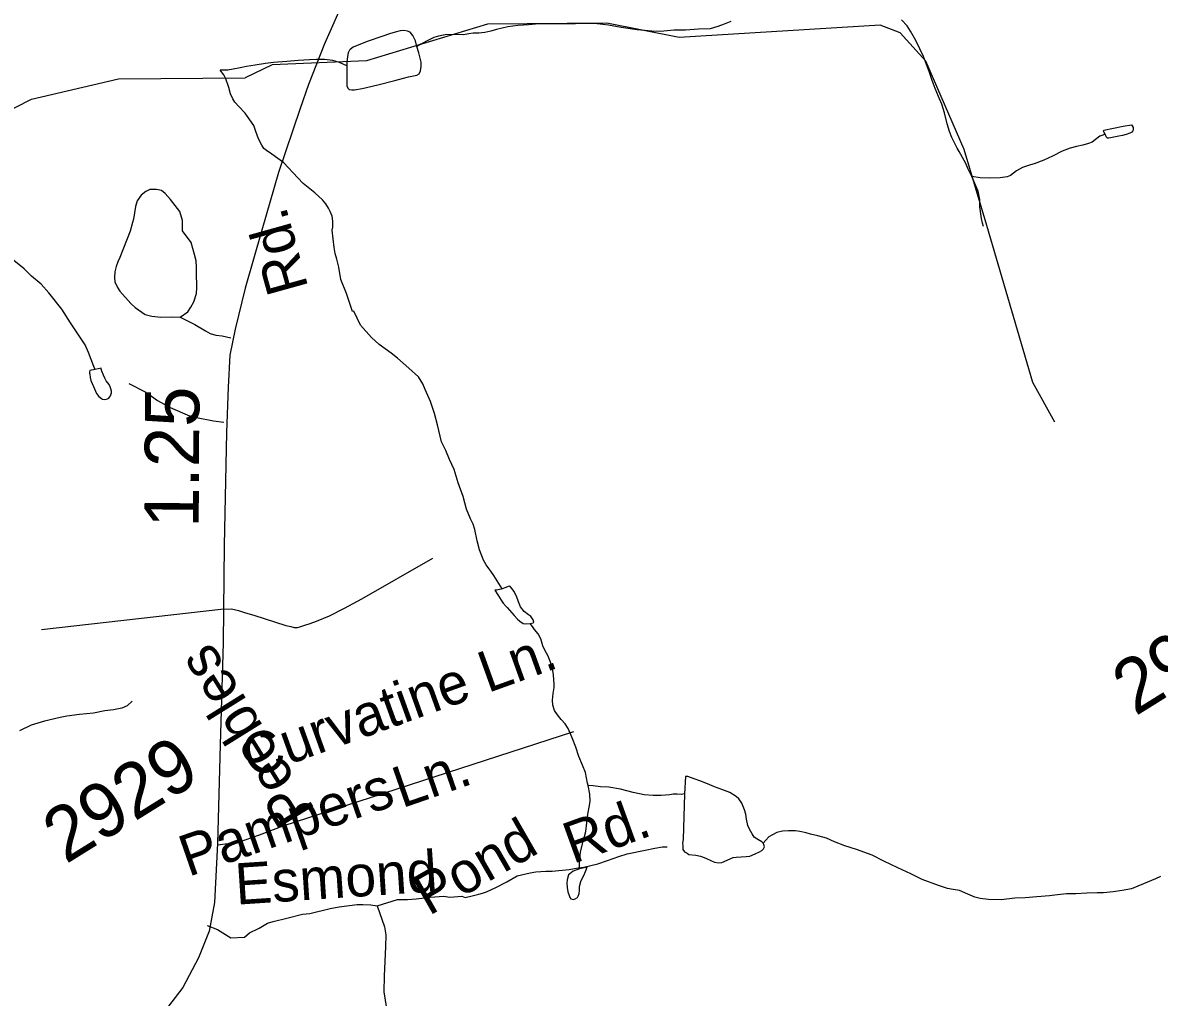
# Model space of a CAD drawing. Extents: x 2001466 to 31450019, y -30647475 to 847247.
# Drawn here: x 2153936 to 2159166, y 770330 to 774816 of the extents above; entities that cross this region are included whole.
import ezdxf

# ---------------------------------------------------------------- set-up
doc = ezdxf.new("R2010")
doc.units = 0
for name, color, linetype in [('Exist Hydrographic Creek Single Shore', 7, 'Continuous'), ('Exist Hydrographic Misc Water Feature', 7, 'Continuous'), ('Exist Road Non-System Type 51', 7, 'Continuous'), ('Exist Road Non-System Type 51 Label', 7, 'Continuous'), ('Exist Road Secondary Mileage Hundredths English Label', 7, 'Continuous'), ('Exist Road Secondary Type 51 Attributed', 7, 'Continuous'), ('Exist Road Secondary Type 51 Label', 7, 'Continuous'), ('Exist Road Secondary Type 51 Number Label', 7, 'Continuous')]:
    doc.layers.add(name, color=color, linetype=linetype)

msp = doc.modelspace()

# ---------------------------------------------------------------- linework, layer by layer
at = {"layer": 'Exist Hydrographic Creek Single Shore'}
for points in [[(2158372.3, 773882.9), (2158268.3, 774232.7), (2158091.2, 774639.9), (2157973.2, 774770.3), (2157881.2, 774804.9), (2156957.2, 774748.5), (2156624.2, 774814.4), (2156074.3, 774809.2), (2155517.3, 774640.3), (2155083.2, 774622.9), (2154959.2, 774563.1)], [(2153479.9, 773855), (2153563.2, 773929.1), (2153736.3, 774263.5), (2153827.3, 774389.5), (2153976.2, 774465.2), (2154376.2, 774558.7), (2154959.2, 774563.1)], [(2158685.2, 772977.6), (2158584.3, 773160.1), (2158372.3, 773882.9)]]:
    msp.add_lwpolyline(points, dxfattribs=at)
at = {"layer": 'Exist Hydrographic Misc Water Feature'}
for points in [[(2158303.4, 774107.8), (2158287, 774141.9), (2158275.1, 774167.7), (2158244.9, 774223.8), (2158236.5, 774239.6), (2158210.5, 774287.4), (2158200.2, 774315.3), (2158190, 774351.3), (2158177.5, 774401.1), (2158165.4, 774441), (2158149.4, 774477.1), (2158135, 774513), (2158120.9, 774550.8), (2158109, 774586.7), (2158094.4, 774624.6), (2158080.5, 774660.4), (2158063.9, 774696.5), (2158046, 774734.1), (2158021.4, 774778), (2158005.4, 774802), (2157979, 774829.8)], [(2155748.8, 774707.2), (2155742.5, 774733.3), (2155730.4, 774757), (2155718.1, 774773), (2155706, 774776.9), (2155690, 774780.9), (2155672.4, 774778.8), (2155650, 774772.8), (2155624, 774764.6), (2155592.6, 774754.3), (2155520.6, 774729.9), (2155456.6, 774703.5), (2155442.7, 774693.4), (2155439, 774689.5), (2155433.1, 774677.4), (2155431, 774661.5), (2155427.3, 774635.3), (2155427.5, 774617.4)], [(2157193.6, 774821.3), (2157163.5, 774809.2), (2157133.8, 774799.1), (2157099.7, 774788.8), (2157045.8, 774786.4), (2156985.5, 774782.2), (2156931.6, 774781.8), (2156870.3, 774775.7), (2156830.1, 774777.3), (2156763.9, 774783.2), (2156689.8, 774794.4), (2156632, 774804.4), (2156579.5, 774811.9), (2156531.9, 774813.4), (2156479.7, 774811.6), (2156398, 774811), (2156352.1, 774810.6), (2156312.1, 774810.6), (2156263.7, 774806.2), (2156214.1, 774803.9), (2156168, 774797.5), (2156116.3, 774785.5), (2156090.3, 774777.2), (2156062, 774770.9), (2156034.5, 774769), (2156008, 774768.9), (2155988.3, 774764.6), (2155964.2, 774760.6), (2155922.3, 774762), (2155880.3, 774759.9), (2155848.3, 774753.8), (2155828.2, 774747.9), (2155802.4, 774735.6), (2155768.3, 774717.6), (2155748.8, 774707.2)], [(2155427.5, 774617.4), (2155427.5, 774557.4), (2155427.7, 774525.3), (2155431.6, 774515.3), (2155438, 774509.6), (2155449.5, 774507.8), (2155461.8, 774507.6), (2155497.7, 774513.9), (2155569.6, 774530.2), (2155647.6, 774550.9), (2155687.5, 774561.1), (2155711.5, 774567.2), (2155733.3, 774571.2), (2155749.3, 774575.2), (2155759.3, 774581.4), (2155765.5, 774595.5), (2155769.1, 774615.6), (2155769.1, 774635.5), (2155758.7, 774677.3), (2155748.8, 774707.2)], [(2155427.5, 774617.4), (2155393.1, 774633.1), (2155362.9, 774643), (2155324.8, 774646.7), (2155287.1, 774646.8), (2155255.5, 774646.3), (2155203.4, 774642.4), (2155151.1, 774637.7), (2155089.4, 774633.7), (2155053.3, 774629.4), (2155005.1, 774621.3), (2154965.5, 774614.7), (2154935.6, 774608.6), (2154903.4, 774602.5), (2154879.4, 774598.5), (2154851.3, 774598.3), (2154843.7, 774598.2)], [(2155359.2, 773861.4), (2155363.3, 773875.4), (2155363.3, 773903.4), (2155359.2, 773925.1), (2155351, 773947), (2155343, 773963.2), (2155331.2, 773982.9), (2155314.5, 774001.2), (2155280.3, 774032.8), (2155226.4, 774076.6), (2155178.2, 774126.2), (2155158.1, 774148.3), (2155137.8, 774172), (2155109.7, 774191.7), (2155082, 774211.7), (2155057.4, 774227.6), (2155045.5, 774237.5), (2155035.3, 774253.2), (2155021.3, 774281.3), (2155009, 774315.2), (2154998.8, 774343.1), (2154980.7, 774369), (2154958.8, 774400.7), (2154930.5, 774430.5), (2154912.2, 774450.8), (2154902.2, 774466.5), (2154892.1, 774488.6), (2154883.9, 774518.3), (2154869.8, 774558.2), (2154861.8, 774576.4), (2154843.7, 774598.2)], [(2158916.1, 774303.6), (2158911.8, 774311.5), (2158909.9, 774317.5), (2158910.1, 774321.5), (2158999.7, 774340), (2159037.9, 774346), (2159041.8, 774342.1), (2159045.7, 774334.3), (2159045.7, 774322.1), (2159044.2, 774318.2), (2159039.7, 774312), (2159030.3, 774308.2), (2159013.9, 774301.7), (2158996.3, 774297.9), (2158980.3, 774293.8), (2158933.9, 774285.5), (2158928, 774285.5), (2158922, 774291.3), (2158920.2, 774295.2), (2158916.1, 774303.6)], [(2158916.1, 774303.6), (2158906, 774299.4), (2158892.3, 774293.4), (2158878.1, 774283.3), (2158856.4, 774267.1), (2158840, 774261.1), (2158814.2, 774252.9), (2158784.2, 774246.8), (2158756.3, 774238.5), (2158718.4, 774224.3), (2158674.7, 774202.1), (2158634.7, 774183.8), (2158590.7, 774167.4), (2158573.2, 774161.5), (2158536.7, 774149.2), (2158508.8, 774135.1), (2158481, 774113), (2158465.2, 774106.9), (2158433.4, 774102.7), (2158385.4, 774100.3), (2158341.5, 774102), (2158303.4, 774107.8)], [(2158356.5, 773878.3), (2158352.4, 773894.3), (2158348.5, 773914.4), (2158344, 773936.1), (2158340.1, 773968.4), (2158340.1, 774002.1), (2158331.7, 774040.2), (2158321.4, 774066.1), (2158303.4, 774107.8)], [(2154269.2, 773219.8), (2154263.4, 773233.7), (2154238.6, 773297.5), (2154223.1, 773333.5), (2154194.8, 773375.5), (2154155.8, 773435), (2154116, 773497), (2154056.3, 773572.5), (2154020.9, 773612), (2153976.6, 773649.9), (2153942.1, 773683.5), (2153902.4, 773715.1), (2153872.4, 773739.1), (2153844.7, 773758.7), (2153813.2, 773778.5), (2153789.4, 773794.2), (2153766.2, 773808.3), (2153737.1, 773830.1), (2153704.1, 773853.8)], [(2156142.1, 772210.4), (2156104, 772272.1), (2156089.8, 772292.1), (2156080, 772304.2), (2156067.7, 772320.2), (2156055.6, 772341.9), (2156037.8, 772390.1), (2156027.3, 772431.8), (2156016.8, 772483.7), (2156008.9, 772507.6), (2155996.3, 772531.8), (2155978.5, 772577.6), (2155962.3, 772635.6), (2155939.7, 772697.4), (2155921.1, 772759), (2155899.1, 772805), (2155883.2, 772846.7), (2155862.9, 772886.7), (2155844, 772964.6), (2155830.3, 773016.6), (2155811.8, 773072.5), (2155787.2, 773128.2), (2155777.6, 773154.4), (2155756.8, 773186.3), (2155713, 773225.8), (2155660.5, 773271.5), (2155630.5, 773295.4), (2155576.4, 773334.9), (2155540.1, 773366.7), (2155490.1, 773424.6), (2155459.5, 773488.4), (2155453.2, 773486.2), (2155426.3, 773569.7), (2155400.1, 773633.8), (2155390.2, 773691.7), (2155381.2, 773727.5), (2155372.8, 773753.5), (2155368.5, 773781.3), (2155359.2, 773861.4)], [(2154269.2, 773219.8), (2154245, 773215.8), (2154243.1, 773209.6), (2154243.4, 773203.5), (2154243.8, 773197.7), (2154245.6, 773183.6), (2154249.7, 773169.6), (2154261.6, 773141.9), (2154275.8, 773109.7), (2154285.8, 773096), (2154298.3, 773086), (2154302.2, 773083.8), (2154314.1, 773082), (2154326, 773084.3), (2154331.7, 773088.3), (2154335.8, 773092.1), (2154339.9, 773098.4), (2154343.8, 773112.4), (2154343.8, 773120.1), (2154341.8, 773130.2), (2154337.9, 773140.1), (2154333.6, 773150.1), (2154319.6, 773168), (2154313.5, 773179.9), (2154307.7, 773193.7), (2154299.3, 773212), (2154297.1, 773221.7), (2154297.3, 773225.7), (2154269.2, 773219.8)], [(2156271.1, 772051.3), (2156285.1, 772053.3), (2156287.5, 772057.4), (2156285.3, 772067.4), (2156273, 772085.1), (2156262.9, 772091.1), (2156243.2, 772105.1), (2156226.8, 772127), (2156216.8, 772150.8), (2156208.4, 772176.8), (2156196.3, 772198.9), (2156188.1, 772210.8), (2156178.2, 772220.8), (2156174.3, 772222.6), (2156170.2, 772220.8), (2156158.5, 772216.5), (2156142.1, 772210.4)], [(2156142.1, 772210.4), (2156136.8, 772208.4), (2156116.5, 772204.5), (2156108.5, 772204.5), (2156122.7, 772182.5), (2156136.8, 772158.4), (2156146.9, 772144.7), (2156160.8, 772128.4), (2156164.9, 772124.6), (2156197.3, 772086.9), (2156213.3, 772071), (2156223.5, 772061), (2156239.3, 772051.3), (2156249.2, 772049.4), (2156271.1, 772051.3)], [(2156380.8, 771769.9), (2156378.8, 771814), (2156374.5, 771834.1), (2156364.2, 771871.8), (2156354, 771899.7), (2156338.2, 771927.6), (2156329.6, 771947.6), (2156319.5, 771979.5), (2156307.4, 772003.7), (2156291.2, 772023.6), (2156281.2, 772037.2), (2156271.1, 772051.3)], [(2156537.5, 771304.8), (2156535.2, 771314.8), (2156525, 771365.1), (2156511, 771398.8), (2156494.2, 771438.7), (2156480.5, 771480.5), (2156463.9, 771524.4), (2156445.8, 771566.5), (2156431.7, 771588.5), (2156413.8, 771608.3), (2156397.4, 771630.2), (2156383.3, 771650.2), (2156375.5, 771674.1), (2156373.4, 771697.9), (2156376.7, 771727.9), (2156381, 771756), (2156380.8, 771769.9)], [(2154439.8, 771693.1), (2154416.2, 771671.1), (2154392, 771660.9), (2154354.1, 771652.5), (2154314.3, 771648.4), (2154262, 771638), (2154196.4, 771631.7), (2154138, 771623.5), (2154108, 771617.4), (2154036.5, 771601.1), (2153974.3, 771582.5), (2153920.6, 771556.2)], [(2157342.3, 771039.5), (2157336.6, 771045.6), (2157318.7, 771055.6), (2157302.3, 771067.4), (2157292.5, 771081.5), (2157280.4, 771103.2), (2157272.2, 771121), (2157265.8, 771149.2), (2157263.8, 771173), (2157257.8, 771193), (2157245.3, 771222.9), (2157231.8, 771242.8), (2157219.3, 771254.8), (2157189.5, 771272.7), (2157153, 771286.3), (2157119.4, 771298.3), (2157086.8, 771312.1), (2157050.9, 771326.1), (2157024.9, 771335.7), (2156996.8, 771345.7), (2156984.9, 771345.4), (2156981.4, 771265.6)], [(2156497.3, 770921), (2156497.5, 770944.9), (2156503, 770998.9), (2156516.8, 771052.7), (2156526.4, 771093.1), (2156535.8, 771173.2), (2156543.8, 771212.9), (2156547.5, 771233.1), (2156545.3, 771265.1), (2156537.5, 771304.8)], [(2156981.4, 771265.6), (2156965.4, 771263.6), (2156947.8, 771265.4), (2156929.5, 771265.4), (2156913.5, 771261.3), (2156873.6, 771258.8), (2156837.5, 771258.6), (2156795.6, 771262.5), (2156745.4, 771272.1), (2156687.2, 771287.8), (2156633.2, 771297.6), (2156595.1, 771299.3), (2156561.5, 771303.2), (2156537.5, 771304.8)], [(2156981.4, 771265.6), (2156974.4, 771055.4), (2156972.6, 771039.4), (2156972.8, 771027.6), (2156972.8, 771009.7), (2156980.8, 770999.6), (2156993.1, 770993.7), (2157000.9, 770987.6), (2157033.1, 770984), (2157054.8, 770979.9), (2157079.2, 770970.1), (2157104.9, 770958.5), (2157119.2, 770952.3), (2157139.3, 770948.4), (2157152.8, 770950.5), (2157205.1, 770973), (2157219.1, 770974.9), (2157264.8, 770977.3), (2157281, 770979.4), (2157306.8, 770989.6), (2157326.7, 770999.6), (2157336.8, 771005.4), (2157344.8, 771013.5), (2157348.9, 771021.8), (2157346.4, 771033.6), (2157342.3, 771039.5)], [(2159171, 770885.8), (2159148.8, 770875.7), (2159092.8, 770851.3), (2159067, 770841.5), (2159037.5, 770829.3), (2158995.2, 770821.1), (2158953.4, 770814.8), (2158909.3, 770810.6), (2158879.6, 770810.2), (2158833.2, 770808.3), (2158781.6, 770806), (2158739.3, 770805.4), (2158697.5, 770801.2), (2158661.4, 770796.9), (2158601.7, 770792.6), (2158549.4, 770788.3), (2158501.7, 770786.2), (2158437.7, 770778), (2158379.7, 770779.5), (2158341.5, 770785.2), (2158317.5, 770791.3), (2158285.3, 770805.1), (2158247.2, 770820.6), (2158217.7, 770826.7), (2158191.4, 770830.3), (2158149.6, 770844.3), (2158075.2, 770871.8), (2158023.3, 770897.5), (2157963, 770925.3), (2157898.8, 770956.9), (2157844.9, 770984.5), (2157772.7, 771010), (2157718.6, 771027.6), (2157670.6, 771045.4), (2157634.1, 771061.5), (2157594.5, 771073.1), (2157560.5, 771080.7), (2157540.2, 771086.6), (2157512.3, 771092.5), (2157492, 771096.3), (2157460.2, 771096.3), (2157432.1, 771094), (2157406.1, 771087.8), (2157386.2, 771077.9), (2157368.8, 771067.9), (2157354.6, 771053.8), (2157342.3, 771039.5)], [(2156497.3, 770921), (2156485.6, 770916.7), (2156469.2, 770910.6), (2156453.2, 770898.8), (2156447.7, 770892.8), (2156441.7, 770870.6), (2156439.5, 770854.7), (2156441.7, 770834.5), (2156444, 770814.7), (2156450.1, 770798.7), (2156454, 770788.8), (2156458.1, 770782.5), (2156468, 770780.6), (2156478.2, 770782.7), (2156488.1, 770788.9), (2156492, 770794.8), (2156496.3, 770806.8), (2156497.9, 770822.7), (2156497.7, 770839), (2156503.8, 770862.8), (2156512.1, 770879), (2156517.8, 770891.1), (2156525.6, 770909), (2156533.6, 770929.3), (2156497.3, 770921)]]:
    msp.add_lwpolyline(points, dxfattribs=at)
at = {"layer": 'Exist Road Non-System Type 51'}
msp.add_line((2154021.8, 772023.3), (2154847.9, 772116.2), dxfattribs=at)
for points in [[(2154660.6, 773460.2), (2154695.7, 773485.3), (2154709.5, 773507.4), (2154723.2, 773531.5), (2154734.8, 773569.7), (2154736.6, 773595.6), (2154735.8, 773667.6), (2154735.5, 773691.6), (2154733.3, 773719.7), (2154726.9, 773749.6), (2154710.3, 773805.3), (2154670.3, 773858.2), (2154671.7, 773905.6), (2154658.7, 773947.9), (2154616.1, 774002.9), (2154590.7, 774029.5), (2154575.1, 774043.9), (2154551.2, 774048.5), (2154521.2, 774049.2), (2154503, 774039.7), (2154480.6, 774022.2), (2154462, 773996.7), (2154455.3, 773970.8), (2154445.5, 773912.7), (2154441.3, 773897.3), (2154430.4, 773856.9), (2154382.9, 773735.9), (2154373.1, 773715.9), (2154365.4, 773693.8), (2154359.7, 773669.7), (2154358, 773643.6), (2154360.2, 773623.7), (2154372.4, 773597.9), (2154382.7, 773579.9), (2154433.1, 773524.5), (2154453.5, 773504.6), (2154499.9, 773473.1), (2154529.9, 773465.5), (2154571.6, 773460.6), (2154623.8, 773462.4), (2154660.6, 773460.2)], [(2154660.6, 773460.2), (2154728.3, 773427.6), (2154776.7, 773398), (2154798.8, 773386.4), (2154824.9, 773378.6), (2154853, 773374.9), (2154893, 773365.2)], [(2154423.8, 773155.7), (2154501.5, 773115.1), (2154527.8, 773097.4), (2154556, 773077.8), (2154586.2, 773060), (2154614.3, 773044.4), (2154702.7, 773007.2), (2154734.9, 772999.5), (2154813, 772984.3), (2154861, 772976.9)], [(2154847.9, 772116.2), (2154896.2, 772117.3), (2154928.4, 772109.7), (2154960.4, 772100), (2154998.6, 772088.4), (2155147.2, 772042), (2155169.3, 772036.1), (2155185.2, 772032.2), (2155200.2, 772032.1), (2155211.2, 772034.5), (2155233.2, 772042.8), (2155259, 772051.1), (2155287, 772061.3), (2155346.7, 772085.9), (2155416.4, 772120.7), (2155495.9, 772163.6), (2155822.9, 772350.7)], [(2156469.7, 771551.4), (2155132.9, 771116.8), (2155024.3, 771075.6), (2154926.9, 771041.9), (2154832.3, 771029.6)], [(2155567, 770750.3), (2155660.9, 770779.6), (2155705.8, 770779.6), (2155747, 770783.3), (2155810.6, 770790.8), (2155874.3, 770794.5), (2155900.5, 770790.8), (2155956.7, 770794.5), (2155971.4, 770789), (2156004.5, 770796.9), (2156034.5, 770805.1), (2156052.2, 770809.4), (2156070.3, 770815.6), (2156113.5, 770834.7), (2156163.2, 770861.3), (2156211.6, 770889.1), (2156271.2, 770903.2), (2156297.4, 770907), (2156342.4, 770910.7), (2156372.3, 770910.7), (2156451, 770918.2), (2156492.1, 770925.7), (2156518.4, 770929.4), (2156582, 770944.4), (2156626.9, 770959.4), (2156679.4, 770978.2), (2156716.8, 770990.3), (2156800.6, 771007.2), (2156844.5, 771015.7), (2156880.4, 771022), (2156901.4, 771022.1)], [(2154784.1, 770659.8), (2154832.7, 770641.6), (2154893.2, 770603.4), (2154956.9, 770607.2), (2154979.4, 770625.9), (2155024.3, 770648.4), (2155061.7, 770670.9), (2155088, 770678.4), (2155151.6, 770693.4), (2155222.8, 770712.1), (2155256.5, 770715.9), (2155350.1, 770738.3), (2155391.3, 770745.8), (2155474.8, 770757.2), (2155500.8, 770757.5), (2155537, 770755.9), (2155567, 770750.3)], [(2155567, 770750.3), (2155600.7, 770653.8), (2155606.8, 770617.3), (2155605.3, 770562.7), (2155599.2, 770429), (2155597.7, 770354.6), (2155615.9, 770239.2)]]:
    msp.add_lwpolyline(points, dxfattribs=at)
at = {"layer": 'Exist Road Secondary Type 51 Attributed'}
msp.add_lwpolyline([(2155516.8, 775501), (2155492.8, 775310.5), (2155477.6, 775203.6), (2155460.9, 775083.2), (2155421.1, 774938.7), (2155324.3, 774719.9), (2155251.1, 774532.4), (2155211.8, 774421.4), (2155112.4, 774126.2), (2155035.5, 773861.2), (2154959.1, 773594.2), (2154912.6, 773405.7), (2154888.5, 773285.3), (2154881.7, 773138.7), (2154873.3, 772929.3), (2154863.4, 772409.9), (2154858.7, 771963.8), (2154844.5, 771492.6), (2154832.5, 771038.2), (2154818.4, 770765.9), (2154793.3, 770634), (2154744.6, 770511.5), (2154672.4, 770374.3), (2154480.9, 770124.1)], dxfattribs=at)

# ---------------------------------------------------------------- texts
at = {"layer": 'Exist Road Non-System Type 51 Label'}
for s, rotation, p in [('Curvatine Ln.', 19.8101, (2154986.2, 771337.4)), ('Ln.', 19.1121, (2155680.6, 771199.3)), ('Pampers', 19.1121, (2154697.7, 770883.5)), ('Rd.', 19.9377, (2156467.2, 770942.8)), ('Pond', 29.8958, (2155804.6, 770702.6)), ('Esmond', 3.8146, (2154919, 770755.8))]:
    msp.add_text(s, height=190, rotation=rotation, dxfattribs=at).set_placement(p)
at = {"layer": 'Exist Road Secondary Mileage Hundredths English Label'}
msp.add_text('1.25', height=250, rotation=89.7244, dxfattribs=at).set_placement((2154745.6, 772490.5))
at = {"layer": 'Exist Road Secondary Type 51 Label'}
for s, rotation, p in [('Rd.', 105.5706, (2155251.2, 773596.2)), ('Peebles', 121.918, (2155284.2, 771191.6))]:
    msp.add_text(s, height=190, rotation=rotation, dxfattribs=at).set_placement(p)
at = {"layer": 'Exist Road Secondary Type 51 Number Label'}
for s, p in [('2907', (2159055.4, 771621.7)), ('2929', (2154133.8, 770940.5))]:
    msp.add_text(s, height=250, rotation=31.918, dxfattribs=at).set_placement(p)

doc.saveas('drawing.dxf')
